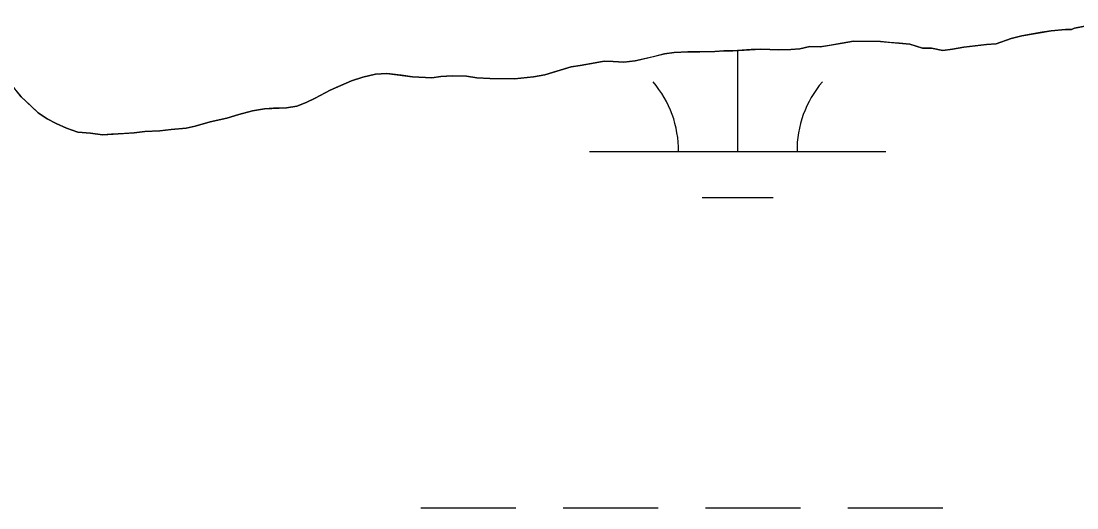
# Model space of a CAD drawing. Extents: x 3177185 to 3215018, y 812988 to 838321.
# Drawn here: x 3188472 to 3188828.1, y 835184.9 to 835349 of the extents above; entities that cross this region are included whole.
import ezdxf

# ---------------------------------------------------------------- set-up
doc = ezdxf.new("R2010")
doc.units = 0
doc.layers.add('V-TOPO-SHOR', color=7, linetype='Continuous')
doc.layers.add('V-WETL-SWMP', color=7, linetype='Continuous')

msp = doc.modelspace()

# ---------------------------------------------------------------- linework, layer by layer
at = {"layer": 'V-TOPO-SHOR'}
for points in [[(3188834.95, 835348.01), (3188827.33, 835346.59), (3188826.31, 835346.09), (3188824.28, 835346.12), (3188819.45, 835345.67), (3188816.4, 835345.2), (3188809.54, 835344.02), (3188805.98, 835343.05), (3188800.88, 835341.34), (3188797.58, 835341.13), (3188793.77, 835340.67), (3188789.97, 835340.21), (3188786.15, 835339.5), (3188782.85, 835339.04), (3188779.06, 835339.85), (3188776.01, 835339.88), (3188771.72, 835341.21), (3188768.17, 835341.51), (3188764.88, 835341.8), (3188761.84, 835342.09), (3188758.29, 835342.14), (3188752.71, 835342.21), (3188748.9, 835341.5), (3188744.58, 835340.79)], [(3188744.58, 835340.79), (3188741.53, 835340.32), (3188737.98, 835340.37), (3188734.67, 835339.65), (3188731.63, 835339.44), (3188727.57, 835339.23), (3188721.48, 835339.56), (3188718.19, 835339.35), (3188712.09, 835338.92), (3188709.05, 835338.96), (3188706.01, 835338.75), (3188700.93, 835338.56), (3188696.87, 835338.61), (3188692.31, 835338.41), (3188689, 835337.95), (3188685.19, 835336.98), (3188682.13, 835336.26), (3188679.08, 835335.54), (3188675.27, 835335.08), (3188671.73, 835335.38), (3188668.68, 835335.42), (3188665.63, 835334.95), (3188660.55, 835334), (3188657.5, 835333.53), (3188652.66, 835332.07), (3188648.59, 835330.85), (3188644.78, 835330.14), (3188638.43, 835329.46), (3188634.88, 835329.51), (3188630.06, 835329.57), (3188625.75, 835329.88), (3188622.21, 835330.43), (3188617.39, 835330.49), (3188613.59, 835330.29), (3188610.54, 835329.82), (3188603.95, 835330.16), (3188600.15, 835330.71), (3188595.34, 835331.28), (3188591.53, 835331.07), (3188587.21, 835330.11), (3188583.39, 835328.89), (3188579.06, 835326.92), (3188576.25, 835325.69), (3188571.14, 835322.96), (3188568.08, 835321.48), (3188565.02, 835320.25), (3188561.46, 835319.79), (3188557.15, 835319.59), (3188554.11, 835319.38), (3188550.04, 835318.67), (3188545.46, 835317.46), (3188541.39, 835316.24), (3188535.79, 835315.05), (3188530.7, 835313.59), (3188527.65, 835312.87), (3188522.57, 835312.42), (3188518.76, 835311.96), (3188513.69, 835311.78), (3188510.13, 835311.31), (3188506.83, 835311.1), (3188502.52, 835310.91), (3188499.47, 835310.69), (3188495.42, 835311.25), (3188491.11, 835311.56), (3188487.33, 835312.87), (3188483.8, 835314.44), (3188480.77, 835316), (3188477.75, 835318.07), (3188475, 835320.64), (3188471.99, 835323.47), (3188469.5, 835326.54)]]:
    msp.add_lwpolyline(points, dxfattribs=at)
at = {"layer": 'V-WETL-SWMP'}
for p, q in [((3188819.45, 835345.67), (3188824.28, 835346.12)), ((3188824.28, 835346.12), (3188826.3, 835346.09)), ((3188826.3, 835346.09), (3188827.32, 835346.58)), ((3188827.32, 835346.58), (3188840.04, 835348.96)), ((3188800.88, 835341.34), (3188805.98, 835343.05)), ((3188805.98, 835343.05), (3188809.54, 835344.02)), ((3188809.54, 835344.02), (3188819.45, 835345.67)), ((3188706, 835338.75), (3188709.05, 835338.96)), ((3188709.05, 835338.96), (3188712.09, 835338.92)), ((3188712.09, 835338.92), (3188721.48, 835339.56)), ((3188713.7, 835304.97), (3188713.7, 835339.03)), ((3188721.48, 835339.56), (3188727.57, 835339.23)), ((3188727.57, 835339.23), (3188731.63, 835339.43)), ((3188731.63, 835339.43), (3188734.67, 835339.65)), ((3188734.67, 835339.65), (3188737.98, 835340.37)), ((3188737.98, 835340.37), (3188741.53, 835340.32)), ((3188741.53, 835340.32), (3188748.9, 835341.5)), ((3188748.9, 835341.5), (3188752.71, 835342.21)), ((3188752.71, 835342.21), (3188761.84, 835342.09)), ((3188761.84, 835342.09), (3188771.72, 835341.21)), ((3188771.72, 835341.21), (3188776.01, 835339.88)), ((3188776.01, 835339.88), (3188779.06, 835339.84)), ((3188779.06, 835339.84), (3188782.85, 835339.04)), ((3188782.85, 835339.04), (3188786.15, 835339.5)), ((3188786.15, 835339.5), (3188789.96, 835340.21)), ((3188789.96, 835340.21), (3188797.58, 835341.13)), ((3188797.58, 835341.13), (3188800.88, 835341.34)), ((3188665.63, 835334.95), (3188668.68, 835335.42)), ((3188668.68, 835335.42), (3188671.73, 835335.38)), ((3188671.73, 835335.38), (3188675.27, 835335.08)), ((3188675.27, 835335.08), (3188679.08, 835335.54)), ((3188679.08, 835335.54), (3188689, 835337.95)), ((3188689, 835337.95), (3188692.31, 835338.41)), ((3188692.31, 835338.41), (3188696.87, 835338.61)), ((3188696.87, 835338.61), (3188700.93, 835338.56)), ((3188700.93, 835338.56), (3188706, 835338.75)), ((3188648.59, 835330.85), (3188657.5, 835333.53)), ((3188657.5, 835333.53), (3188660.55, 835334)), ((3188660.55, 835334), (3188665.63, 835334.95)), ((3188467.49, 835328.85), (3188471.99, 835323.46)), ((3188576.25, 835325.69), (3188583.39, 835328.89)), ((3188583.39, 835328.89), (3188587.21, 835330.11)), ((3188587.21, 835330.11), (3188591.53, 835331.07)), ((3188591.53, 835331.07), (3188595.34, 835331.28)), ((3188595.34, 835331.28), (3188603.95, 835330.15)), ((3188603.95, 835330.15), (3188610.54, 835329.82)), ((3188610.54, 835329.82), (3188613.59, 835330.28)), ((3188613.59, 835330.28), (3188617.39, 835330.49)), ((3188617.39, 835330.49), (3188622.21, 835330.43)), ((3188622.21, 835330.43), (3188625.75, 835329.88)), ((3188625.75, 835329.88), (3188630.06, 835329.57)), ((3188630.06, 835329.57), (3188638.43, 835329.46)), ((3188638.43, 835329.46), (3188644.78, 835330.14)), ((3188644.78, 835330.14), (3188648.59, 835330.85)), ((3188571.14, 835322.96), (3188576.25, 835325.69)), ((3188471.99, 835323.46), (3188477.75, 835318.07)), ((3188565.02, 835320.25), (3188568.08, 835321.48)), ((3188568.08, 835321.48), (3188571.14, 835322.96)), ((3188477.75, 835318.07), (3188480.77, 835316)), ((3188541.38, 835316.24), (3188545.46, 835317.46)), ((3188545.46, 835317.46), (3188550.04, 835318.67)), ((3188550.04, 835318.67), (3188554.1, 835319.38)), ((3188554.1, 835319.38), (3188561.46, 835319.79)), ((3188561.46, 835319.79), (3188565.02, 835320.25)), ((3188480.77, 835316), (3188483.79, 835314.44)), ((3188483.79, 835314.44), (3188487.32, 835312.87)), ((3188530.7, 835313.59), (3188535.79, 835315.04)), ((3188535.79, 835315.04), (3188541.38, 835316.24)), ((3188487.32, 835312.87), (3188491.11, 835311.56)), ((3188491.11, 835311.56), (3188495.42, 835311.25)), ((3188495.42, 835311.25), (3188499.47, 835310.69)), ((3188499.47, 835310.69), (3188510.13, 835311.31)), ((3188510.13, 835311.31), (3188513.69, 835311.78)), ((3188513.69, 835311.78), (3188518.76, 835311.96)), ((3188518.76, 835311.96), (3188522.57, 835312.42)), ((3188522.57, 835312.42), (3188527.65, 835312.87)), ((3188527.65, 835312.87), (3188530.7, 835313.59)), ((3188663.7, 835304.97), (3188763.7, 835304.97)), ((3188701.7, 835289.54), (3188725.7, 835289.54)), ((3188606.86, 835184.9), (3188638.86, 835184.9)), ((3188654.86, 835184.9), (3188686.86, 835184.9)), ((3188702.86, 835184.9), (3188734.86, 835184.9)), ((3188750.86, 835184.9), (3188782.86, 835184.9))]:
    msp.add_line(p, q, dxfattribs=at)
for centre, start, end in [((3188658.46, 835305.45), 359.2282, 40.7718), ((3188768.94, 835305.45), 139.2282, 180.7718)]:
    msp.add_arc(centre, 35.25, start, end, dxfattribs=at)

doc.saveas('drawing.dxf')
